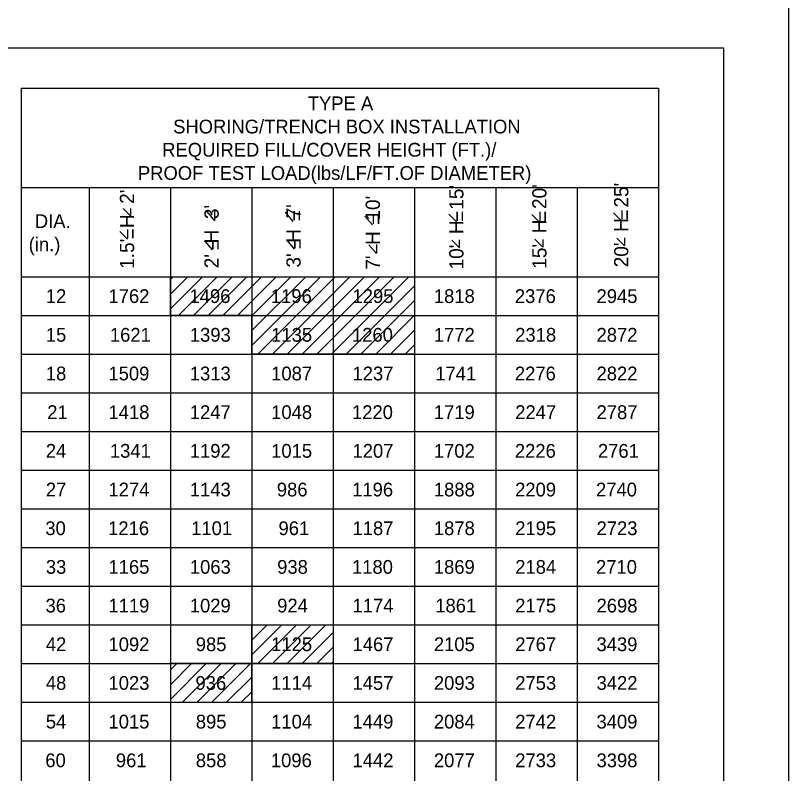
# Model space of a CAD drawing. Extents: x -22562 to -18409, y 3991 to 7171.
# Drawn here: x -19722.1 to -19543.8, y 4403.1 to 4577.9 of the extents above; entities that cross this region are included whole.
import ezdxf

# ---------------------------------------------------------------- set-up
doc = ezdxf.new("R2010")
doc.units = 0
for name, color, linetype in [('1', 7, 'Continuous'), ('2', 7, 'Continuous'), ('3', 7, 'Continuous'), ('4', 7, 'Continuous'), ('PLT-BNDY', 7, 'Continuous')]:
    doc.layers.add(name, color=color, linetype=linetype)

msp = doc.modelspace()

# ---------------------------------------------------------------- linework, layer by layer
at = {"layer": '1'}
for p, q in [((-19720.77, 4538.19), (-19720.77, 4538.19)), ((-19695.53, 4531.6), (-19697.31, 4533.37)), ((-19695.53, 4531.6), (-19695.53, 4533.36)), ((-19676.14, 4530.54), (-19677.92, 4532.68)), ((-19676.14, 4530.54), (-19676.14, 4532.66)), ((-19658.04, 4530.37), (-19659.81, 4532.51)), ((-19639.75, 4529.56), (-19641.53, 4531.59)), ((-19620.41, 4530.25), (-19622.19, 4532.01)), ((-19601.27, 4530.19), (-19603.05, 4531.96)), ((-19582.45, 4530.61), (-19584.23, 4532.38)), ((-19696.27, 4526.27), (-19698.06, 4528.03)), ((-19600.6, 4524.48), (-19602.38, 4526.25)), ((-19581.69, 4524.77), (-19583.47, 4526.54)), ((-19581.61, 4524.87), (-19581.61, 4526.62)), ((-19676.66, 4523.79), (-19678.44, 4525.93)), ((-19657.76, 4523.95), (-19659.54, 4526.09)), ((-19638.87, 4522.96), (-19640.65, 4524.99)), ((-19638.78, 4523.03), (-19638.78, 4525.05)), ((-19619.74, 4524.31), (-19621.52, 4526.08)), ((-19619.71, 4524.41), (-19619.71, 4526.16)), ((-19600.44, 4524.45), (-19600.44, 4526.2)), ((-19720.77, 4517.61), (-19720.77, 4517.61)), ((-19720.77, 4517.61), (-19720.77, 4517.61)), ((-19686.36, 4517.61), (-19686.36, 4517.61)), ((-19686.36, 4517.01), (-19685.76, 4517.61)), ((-19686.36, 4513.61), (-19682.37, 4517.61)), ((-19686.36, 4510.22), (-19678.97, 4517.61)), ((-19684.49, 4508.69), (-19675.57, 4517.61)), ((-19681.09, 4508.69), (-19672.17, 4517.61)), ((-19677.69, 4508.69), (-19668.77, 4517.61)), ((-19674.29, 4508.69), (-19665.37, 4517.61)), ((-19670.9, 4508.69), (-19661.97, 4517.61)), ((-19667.6, 4508.59), (-19658.58, 4517.61)), ((-19667.6, 4505.19), (-19655.18, 4517.61)), ((-19667.6, 4501.79), (-19651.78, 4517.61)), ((-19666.22, 4499.77), (-19648.38, 4517.61)), ((-19662.83, 4499.77), (-19644.98, 4517.61)), ((-19659.43, 4499.77), (-19641.59, 4517.61)), ((-19656.03, 4499.77), (-19638.19, 4517.61)), ((-19652.63, 4499.77), (-19634.79, 4517.61)), ((-19649.23, 4499.77), (-19631.39, 4517.61)), ((-19630.09, 4517.61), (-19630.09, 4517.61)), ((-19645.84, 4499.77), (-19630.09, 4515.52)), ((-19712.95, 4513.15), (-19712.95, 4513.15)), ((-19695.74, 4513.15), (-19695.74, 4513.15)), ((-19676.98, 4513.15), (-19676.98, 4513.15)), ((-19658.23, 4513.15), (-19658.23, 4513.15)), ((-19642.44, 4499.77), (-19630.09, 4512.12)), ((-19639.47, 4513.15), (-19639.47, 4513.15)), ((-19620.72, 4513.15), (-19620.72, 4513.15)), ((-19601.96, 4513.15), (-19601.96, 4513.15)), ((-19583.2, 4513.15), (-19583.2, 4513.15)), ((-19720.77, 4508.69), (-19720.77, 4508.69)), ((-19686.36, 4508.69), (-19686.36, 4508.69)), ((-19667.6, 4508.69), (-19667.6, 4508.69)), ((-19639.04, 4499.77), (-19630.09, 4508.72)), ((-19635.64, 4499.77), (-19630.09, 4505.32)), ((-19712.95, 4504.23), (-19712.95, 4504.23)), ((-19695.74, 4504.23), (-19695.74, 4504.23)), ((-19676.98, 4504.23), (-19676.98, 4504.23)), ((-19639.47, 4504.23), (-19639.47, 4504.23)), ((-19620.72, 4504.23), (-19620.72, 4504.23)), ((-19601.96, 4504.23), (-19601.96, 4504.23)), ((-19583.2, 4504.23), (-19583.2, 4504.23)), ((-19632.24, 4499.77), (-19630.09, 4501.92)), ((-19720.77, 4499.77), (-19720.77, 4499.77)), ((-19667.6, 4499.77), (-19667.6, 4499.77)), ((-19630.09, 4499.77), (-19630.09, 4499.77)), ((-19712.95, 4495.31), (-19712.95, 4495.31)), ((-19695.74, 4495.31), (-19695.74, 4495.31)), ((-19676.98, 4495.31), (-19676.98, 4495.31)), ((-19639.47, 4495.31), (-19639.47, 4495.31)), ((-19620.72, 4495.31), (-19620.72, 4495.31)), ((-19601.96, 4495.31), (-19601.96, 4495.31)), ((-19583.2, 4495.31), (-19583.2, 4495.31)), ((-19720.77, 4490.85), (-19720.77, 4490.85)), ((-19712.95, 4486.39), (-19712.95, 4486.39)), ((-19695.74, 4486.39), (-19695.74, 4486.39)), ((-19676.98, 4486.39), (-19676.98, 4486.39)), ((-19639.47, 4486.39), (-19639.47, 4486.39)), ((-19620.72, 4486.39), (-19620.72, 4486.39)), ((-19601.96, 4486.39), (-19601.96, 4486.39)), ((-19583.2, 4486.39), (-19583.2, 4486.39)), ((-19720.77, 4481.93), (-19720.77, 4481.93)), ((-19712.95, 4477.47), (-19712.95, 4477.47)), ((-19695.74, 4477.47), (-19695.74, 4477.47)), ((-19676.98, 4477.47), (-19676.98, 4477.47)), ((-19639.47, 4477.47), (-19639.47, 4477.47)), ((-19620.72, 4477.47), (-19620.72, 4477.47)), ((-19601.96, 4477.47), (-19601.96, 4477.47)), ((-19583.2, 4477.47), (-19583.2, 4477.47)), ((-19720.77, 4473.01), (-19720.77, 4473.01)), ((-19712.95, 4468.55), (-19712.95, 4468.55)), ((-19695.74, 4468.55), (-19695.74, 4468.55)), ((-19676.98, 4468.55), (-19676.98, 4468.55)), ((-19639.47, 4468.55), (-19639.47, 4468.55)), ((-19620.72, 4468.55), (-19620.72, 4468.55)), ((-19601.96, 4468.55), (-19601.96, 4468.55)), ((-19583.2, 4468.55), (-19583.2, 4468.55)), ((-19720.77, 4464.09), (-19720.77, 4464.09)), ((-19712.95, 4459.63), (-19712.95, 4459.63)), ((-19695.74, 4459.63), (-19695.74, 4459.63)), ((-19676.98, 4459.63), (-19676.98, 4459.63)), ((-19639.47, 4459.63), (-19639.47, 4459.63)), ((-19620.72, 4459.63), (-19620.72, 4459.63)), ((-19601.96, 4459.63), (-19601.96, 4459.63)), ((-19583.2, 4459.63), (-19583.2, 4459.63)), ((-19720.77, 4455.17), (-19720.77, 4455.17)), ((-19712.95, 4450.7), (-19712.95, 4450.7)), ((-19695.74, 4450.7), (-19695.74, 4450.7)), ((-19676.98, 4450.7), (-19676.98, 4450.7)), ((-19639.47, 4450.7), (-19639.47, 4450.7)), ((-19620.72, 4450.7), (-19620.72, 4450.7)), ((-19601.96, 4450.7), (-19601.96, 4450.7)), ((-19583.2, 4450.7), (-19583.2, 4450.7)), ((-19720.77, 4446.25), (-19720.77, 4446.25)), ((-19712.95, 4441.78), (-19712.95, 4441.78)), ((-19695.74, 4441.78), (-19695.74, 4441.78)), ((-19676.98, 4441.78), (-19676.98, 4441.78)), ((-19639.47, 4441.78), (-19639.47, 4441.78)), ((-19620.72, 4441.78), (-19620.72, 4441.78)), ((-19601.96, 4441.78), (-19601.96, 4441.78)), ((-19583.2, 4441.78), (-19583.2, 4441.78)), ((-19720.77, 4437.33), (-19720.77, 4437.33)), ((-19667.6, 4437.33), (-19667.6, 4437.33)), ((-19667.6, 4437.22), (-19667.5, 4437.33)), ((-19667.6, 4433.83), (-19664.1, 4437.33)), ((-19667.6, 4430.43), (-19660.71, 4437.33)), ((-19666.23, 4428.41), (-19657.31, 4437.33)), ((-19662.83, 4428.41), (-19653.91, 4437.33)), ((-19659.43, 4428.41), (-19650.51, 4437.33)), ((-19648.85, 4437.33), (-19648.85, 4437.33)), ((-19656.03, 4428.41), (-19648.85, 4435.59)), ((-19712.95, 4432.86), (-19712.95, 4432.86)), ((-19695.74, 4432.86), (-19695.74, 4432.86)), ((-19676.98, 4432.86), (-19676.98, 4432.86)), ((-19652.64, 4428.41), (-19648.85, 4432.19)), ((-19639.47, 4432.86), (-19639.47, 4432.86)), ((-19620.72, 4432.86), (-19620.72, 4432.86)), ((-19601.96, 4432.86), (-19601.96, 4432.86)), ((-19583.2, 4432.86), (-19583.2, 4432.86)), ((-19720.77, 4428.41), (-19720.77, 4428.41)), ((-19686.36, 4428.41), (-19686.36, 4428.41)), ((-19686.36, 4426.94), (-19684.9, 4428.41)), ((-19686.36, 4423.54), (-19681.5, 4428.41)), ((-19686.36, 4420.14), (-19678.1, 4428.41)), ((-19683.62, 4419.49), (-19674.7, 4428.41)), ((-19680.23, 4419.49), (-19671.31, 4428.41)), ((-19676.83, 4419.49), (-19667.91, 4428.41)), ((-19667.6, 4428.41), (-19667.6, 4428.41)), ((-19649.24, 4428.41), (-19648.85, 4428.79)), ((-19648.85, 4428.41), (-19648.85, 4428.41)), ((-19673.43, 4419.49), (-19667.6, 4425.31)), ((-19712.95, 4423.94), (-19712.95, 4423.94)), ((-19695.74, 4423.94), (-19695.74, 4423.94)), ((-19676.98, 4423.94), (-19676.98, 4423.94)), ((-19639.47, 4423.94), (-19639.47, 4423.94)), ((-19620.72, 4423.94), (-19620.72, 4423.94)), ((-19601.96, 4423.94), (-19601.96, 4423.94)), ((-19583.2, 4423.94), (-19583.2, 4423.94)), ((-19670.03, 4419.49), (-19667.6, 4421.91)), ((-19720.77, 4419.49), (-19720.77, 4419.49)), ((-19686.36, 4419.49), (-19686.36, 4419.49)), ((-19667.6, 4419.49), (-19667.6, 4419.49)), ((-19712.95, 4415.02), (-19712.95, 4415.02)), ((-19695.74, 4415.02), (-19695.74, 4415.02)), ((-19676.98, 4415.02), (-19676.98, 4415.02)), ((-19639.47, 4415.02), (-19639.47, 4415.02)), ((-19620.72, 4415.02), (-19620.72, 4415.02)), ((-19601.96, 4415.02), (-19601.96, 4415.02)), ((-19583.2, 4415.02), (-19583.2, 4415.02)), ((-19720.77, 4410.57), (-19720.77, 4410.57)), ((-19686.36, 4410.57), (-19686.36, 4410.57)), ((-19667.6, 4410.57), (-19667.6, 4410.57)), ((-19712.95, 4406.1), (-19712.95, 4406.1)), ((-19695.74, 4406.1), (-19695.74, 4406.1)), ((-19676.98, 4406.1), (-19676.98, 4406.1)), ((-19639.47, 4406.1), (-19639.47, 4406.1)), ((-19620.72, 4406.1), (-19620.72, 4406.1)), ((-19601.96, 4406.1), (-19601.96, 4406.1)), ((-19583.2, 4406.1), (-19583.2, 4406.1))]:
    msp.add_line(p, q, dxfattribs=at)
for points in [[(-19686.36, 4517.61), (-19630.09, 4517.61), (-19630.09, 4499.77), (-19667.6, 4499.77), (-19667.6, 4508.69), (-19686.36, 4508.69), (-19686.36, 4517.61)], [(-19667.6, 4428.41), (-19667.6, 4437.33), (-19648.85, 4437.33), (-19648.85, 4428.41), (-19667.6, 4428.41)], [(-19686.36, 4419.49), (-19667.6, 4419.49), (-19667.6, 4428.41), (-19686.36, 4428.41), (-19686.36, 4419.49)]]:
    msp.add_lwpolyline(points, dxfattribs=at)
at = {"layer": '2'}
for p, q in [((-20344.85, 4570.37), (-19558.85, 4570.37)), ((-19558.85, 4570.37), (-19558.85, 4006.37)), ((-19720.77, 4561.14), (-19720.77, 4294.6)), ((-19720.77, 4561.14), (-19573.81, 4561.14)), ((-19573.81, 4561.14), (-19573.81, 4294.6)), ((-19720.77, 4538.19), (-19573.81, 4538.19)), ((-19705.12, 4538.19), (-19705.12, 4312.44)), ((-19686.36, 4538.19), (-19686.36, 4312.44)), ((-19667.6, 4538.19), (-19667.6, 4312.44)), ((-19648.85, 4538.19), (-19648.85, 4312.44)), ((-19630.09, 4538.19), (-19630.09, 4312.44)), ((-19611.33, 4538.19), (-19611.33, 4312.44)), ((-19592.57, 4538.19), (-19592.57, 4312.44)), ((-19720.77, 4517.61), (-19573.81, 4517.61)), ((-19720.77, 4508.69), (-19573.81, 4508.69)), ((-19720.77, 4499.77), (-19573.81, 4499.77)), ((-19720.77, 4490.85), (-19573.81, 4490.85)), ((-19720.77, 4481.93), (-19573.81, 4481.93)), ((-19720.77, 4473.01), (-19573.81, 4473.01)), ((-19720.77, 4464.09), (-19573.81, 4464.09)), ((-19720.77, 4455.17), (-19573.81, 4455.17)), ((-19720.77, 4446.25), (-19573.81, 4446.25)), ((-19720.77, 4437.33), (-19573.81, 4437.33)), ((-19720.77, 4428.41), (-19573.81, 4428.41)), ((-19720.77, 4419.49), (-19573.81, 4419.49)), ((-19720.77, 4410.57), (-19573.81, 4410.57))]:
    msp.add_line(p, q, dxfattribs=at)
at = {"layer": 'PLT-BNDY'}
msp.add_lwpolyline([(-20384.85, 4585.37), (-19543.85, 4585.37), (-19543.85, 3991.37), (-20384.85, 3991.37)], close=True, dxfattribs=at)

# ---------------------------------------------------------------- texts
at = {"layer": '1'}
for s, height, p in [('TYPE A', 3.172, (-19654.71, 4556.01)), ('SHORING/TRENCH BOX INSTALLATION', 3.1717, (-19685.75, 4550.66)), ('REQUIRED FILL/COVER HEIGHT (FT.)/', 3.1717, (-19688.27, 4545.31)), ('PROOF TEST LOAD(lbs/LF/FT.OF DIAMETER)', 3.1717, (-19693.87, 4539.95)), ('DIA.', 3.172, (-19717.64, 4528.85)), ('(in.)', 3.172, (-19719.06, 4523.5)), ('12', 3.172, (-19715.11, 4511.56)), ('1762', 3.172, (-19700.66, 4511.56)), ('1496', 3.172, (-19681.98, 4511.56)), ('1295', 3.172, (-19644.39, 4511.56)), ('1818', 3.172, (-19625.63, 4511.56)), ('2376', 3.172, (-19606.95, 4511.56)), ('2945', 3.172, (-19588.12, 4511.56)), ('15', 3.172, (-19715.11, 4502.64)), ('1621', 3.172, (-19700.34, 4502.64)), ('1393', 3.172, (-19681.9, 4502.64)), ('1260', 3.172, (-19644.51, 4502.64)), ('1772', 3.172, (-19625.63, 4502.64)), ('2318', 3.172, (-19606.87, 4502.64)), ('2872', 3.172, (-19588.12, 4502.64)), ('18', 3.172, (-19715.11, 4493.72)), ('1509', 3.172, (-19700.67, 4493.72)), ('1313', 3.172, (-19681.91, 4493.72)), ('1237', 3.172, (-19644.39, 4493.72)), ('1741', 3.172, (-19625.31, 4493.72)), ('2276', 3.172, (-19606.95, 4493.72)), ('2822', 3.172, (-19588.12, 4493.72)), ('21', 3.172, (-19714.79, 4484.8)), ('1418', 3.172, (-19700.66, 4484.8)), ('1247', 3.172, (-19681.91, 4484.8)), ('1220', 3.172, (-19644.51, 4484.8)), ('1719', 3.172, (-19625.64, 4484.8)), ('2247', 3.172, (-19606.87, 4484.8)), ('2787', 3.172, (-19588.12, 4484.8)), ('24', 3.172, (-19715.11, 4475.88)), ('1341', 3.172, (-19700.34, 4475.88)), ('1192', 3.172, (-19681.91, 4475.88)), ('1207', 3.172, (-19644.39, 4475.88)), ('1702', 3.172, (-19625.63, 4475.88)), ('2226', 3.172, (-19606.95, 4475.88)), ('2761', 3.172, (-19587.8, 4475.88)), ('27', 3.172, (-19715.11, 4466.96)), ('1274', 3.172, (-19700.66, 4466.96)), ('1143', 3.172, (-19681.91, 4466.96)), ('1196', 3.172, (-19644.47, 4466.96)), ('1888', 3.172, (-19625.63, 4466.96)), ('2209', 3.172, (-19606.89, 4466.96)), ('2740', 3.172, (-19588.24, 4466.96)), ('30', 3.172, (-19715.23, 4458.04)), ('1216', 3.172, (-19700.74, 4458.04)), ('1101', 3.172, (-19681.59, 4458.04)), ('1187', 3.172, (-19644.39, 4458.04)), ('1878', 3.172, (-19625.63, 4458.04)), ('2195', 3.172, (-19606.87, 4458.04)), ('2723', 3.172, (-19588.12, 4458.04)), ('33', 3.172, (-19715.11, 4449.12)), ('1165', 3.172, (-19700.66, 4449.12)), ('1063', 3.172, (-19681.9, 4449.12)), ('1180', 3.172, (-19644.51, 4449.12)), ('1869', 3.172, (-19625.64, 4449.12)), ('2184', 3.172, (-19606.87, 4449.12)), ('2710', 3.172, (-19588.24, 4449.12)), ('36', 3.172, (-19715.18, 4440.2)), ('1119', 3.172, (-19700.67, 4440.2)), ('1029', 3.172, (-19681.91, 4440.2)), ('1174', 3.172, (-19644.39, 4440.2)), ('1861', 3.172, (-19625.31, 4440.2)), ('2175', 3.172, (-19606.87, 4440.2)), ('2698', 3.172, (-19588.12, 4440.2)), ('42', 3.172, (-19715.11, 4431.28)), ('1092', 3.172, (-19700.66, 4431.28)), ('985', 3.172, (-19680.53, 4431.28)), ('1467', 3.172, (-19644.39, 4431.28)), ('2105', 3.172, (-19625.63, 4431.28)), ('2767', 3.172, (-19606.87, 4431.28)), ('3439', 3.172, (-19588.13, 4431.28)), ('48', 3.172, (-19715.11, 4422.36)), ('1023', 3.172, (-19700.66, 4422.36)), ('936', 3.172, (-19680.6, 4422.36)), ('1457', 3.172, (-19644.39, 4422.36)), ('2093', 3.172, (-19625.63, 4422.36)), ('2753', 3.172, (-19606.87, 4422.36)), ('3422', 3.172, (-19588.12, 4422.36)), ('54', 3.172, (-19715.11, 4413.44)), ('1015', 3.172, (-19700.66, 4413.44)), ('895', 3.172, (-19680.53, 4413.44)), ('1449', 3.172, (-19644.4, 4413.44)), ('2084', 3.172, (-19625.63, 4413.44)), ('2742', 3.172, (-19606.87, 4413.44)), ('3409', 3.172, (-19588.13, 4413.44)), ('60', 3.172, (-19715.23, 4404.52)), ('961', 3.172, (-19698.96, 4404.52)), ('858', 3.172, (-19680.52, 4404.52)), ('1442', 3.172, (-19644.39, 4404.52)), ('2077', 3.172, (-19625.63, 4404.52)), ('2733', 3.172, (-19606.87, 4404.52)), ('3398', 3.172, (-19588.12, 4404.52))]:
    msp.add_text(s, height=height, dxfattribs=at).set_placement(p)
for p in [(-19655.68, 4530.4), (-19637.44, 4529.6), (-19618.08, 4530.26), (-19598.99, 4530.29), (-19580.08, 4530.62), (-19694.06, 4526.24), (-19655.54, 4523.92), (-19674.45, 4523.76)]:
    msp.add_text('=', height=3.28, rotation=90, dxfattribs=at).set_placement(p)
at = {"layer": '3'}
for s, p in [('1196', (-19663.22, 4511.56)), ('1135', (-19663.15, 4502.64)), ('1087', (-19663.15, 4493.72)), ('1048', (-19663.15, 4484.8)), ('1015', (-19663.15, 4475.88)), ('986', (-19661.84, 4466.96)), ('961', (-19661.45, 4458.04)), ('938', (-19661.76, 4449.12)), ('924', (-19661.76, 4440.2)), ('1125', (-19663.15, 4431.28)), ('1114', (-19663.15, 4422.36)), ('1104', (-19663.15, 4413.44)), ('1096', (-19663.22, 4404.52))]:
    msp.add_text(s, height=3.172, dxfattribs=at).set_placement(p)
at = {"layer": '4'}
for s, height, p in [("15'  H  20'", 3.2838, (-19599.66, 4519.46)), ("20'  H  25'", 3.2838, (-19580.79, 4519.79)), ("1.5'  H  2'", 3.2838, (-19694.75, 4519.44)), ("10'  H  15'", 3.2838, (-19618.8, 4519.29)), ("7'  H  10'", 3.284, (-19638.08, 4519.23)), ("2'  H  3'", 3.284, (-19675.25, 4519.57)), ("3'  H  7'", 3.284, (-19656.35, 4519.73))]:
    msp.add_text(s, height=height, rotation=90, dxfattribs=at).set_placement(p)

doc.saveas('drawing.dxf')
